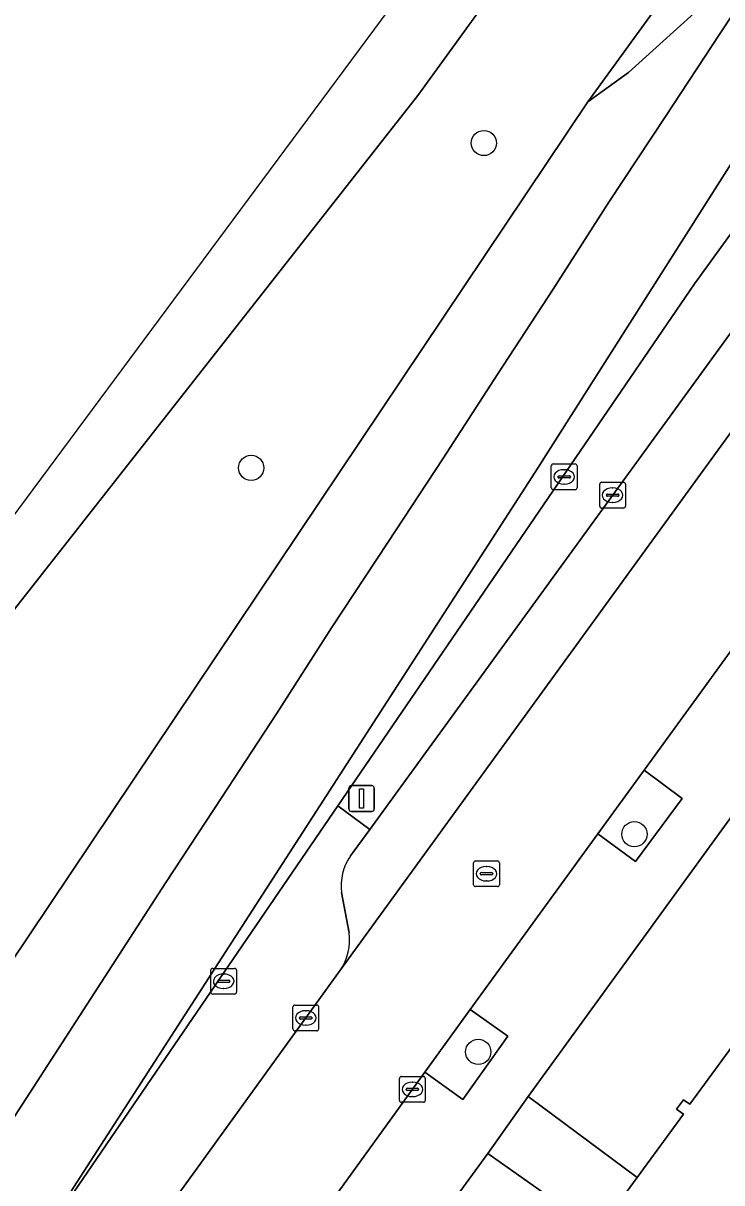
# Model space of a CAD drawing. Extents: x 160102 to 160934, y 382045 to 382923.
# Drawn here: x 160281.79 to 160308.9, y 382406.82 to 382451.79 of the extents above; entities that cross this region are included whole.
import ezdxf

# ---------------------------------------------------------------- set-up
doc = ezdxf.new("R2010")
doc.units = 0
for name, color, linetype in [('IMGEO_Berm_groen', 7, 'Continuous'), ('IMGEO_Boom', 7, 'Continuous'), ('IMGEO_Groenvoorziening', 7, 'Continuous'), ('IMGEO_Haag', 7, 'Continuous'), ('IMGEO_Kolk', 7, 'Continuous'), ('IMGEO_Lichtmast', 7, 'Continuous'), ('IMGEO_Pand', 7, 'Continuous'), ('IMGEO_Parkeervlak_open', 7, 'Continuous'), ('IMGEO_Rijbaan_lokaal_gesloten', 7, 'Continuous'), ('IMGEO_Rijbaan_lokaal_open', 7, 'Continuous'), ('IMGEO_Rioolput', 7, 'Continuous'), ('IMGEO_Voetpad_open', 7, 'Continuous')]:
    doc.layers.add(name, color=color, linetype=linetype)

msp = doc.modelspace()

# ---------------------------------------------------------------- linework, layer by layer
at = {"layer": 'IMGEO_Berm_groen'}
msp.add_lwpolyline([(160303.7, 382448.741), (160308.576, 382455.458), (160303.993, 382458.495), (160297.11, 382448.984), (160266.444, 382409.993), (160274.009, 382404.475)], close=True, dxfattribs=at)
for points in [[(160294.487, 382419.495), (160295.236, 382420.526), (160294.004, 382421.442), (160283.59, 382406.211), (160279.56, 382400.188), (160282.085, 382398.465), (160282.644, 382399.239), (160294.103, 382415.076)], [(160294.434, 382416.51), (160294.148, 382418.076)]]:
    msp.add_lwpolyline(points, dxfattribs=at)
for centre, radius, start, end in [((160296.137, 382418.351), 2.008, 145.2653, 187.8624), ((160292.424, 382416.219), 2.031, 325.7551, 8.2499)]:
    msp.add_arc(centre, radius, start, end, dxfattribs=at)
at = {"layer": 'IMGEO_Boom'}
for centre in [(160299.667, 382447.142), (160290.636, 382434.545), (160305.508, 382420.339), (160299.449, 382411.898)]:
    msp.add_circle(centre, 0.489, dxfattribs=at)
at = {"layer": 'IMGEO_Groenvoorziening'}
for points in [[(160348.458, 382493.72), (160350.205, 382496.123), (160361.434, 382511.566), (160378.783, 382535.426), (160380.751, 382538.133), (160382.565, 382540.628), (160403.031, 382568.775), (160403.351, 382569.215), (160402.251, 382570.369), (160401.769, 382569.723), (160399.985, 382567.333), (160395.724, 382561.753), (160386.921, 382550.786), (160384.016, 382546.8), (160354.986, 382506.975), (160353.792, 382505.333), (160350.149, 382500), (160307.841, 382441.68), (160294.004, 382421.442), (160295.236, 382420.526)], [(160304.095, 382420.356), (160305.552, 382419.276), (160307.365, 382421.721), (160305.885, 382422.819)], [(160312.135, 382415.982), (160311.912, 382416.146), (160312.196, 382416.535), (160312.417, 382416.373), (160314.389, 382419.068), (160310.105, 382422.17), (160301.387, 382410.162), (160305.61, 382407.024), (160307.41, 382409.484), (160307.146, 382409.677), (160307.414, 382410.043), (160307.657, 382409.865), (160309.896, 382412.923)], [(160297.372, 382411.107), (160298.853, 382410.053), (160300.597, 382412.502), (160299.14, 382413.539)], [(160301.968, 382402.051), (160301.746, 382402.213), (160302.04, 382402.614), (160302.264, 382402.451), (160304.093, 382404.95), (160299.818, 382407.964), (160291.277, 382396.257), (160295.513, 382393.253), (160297.193, 382395.55), (160296.98, 382395.706), (160297.32, 382396.17), (160297.544, 382396.006), (160299.756, 382399.029)]]:
    msp.add_lwpolyline(points, close=True, dxfattribs=at)
at = {"layer": 'IMGEO_Haag'}
msp.add_lwpolyline([(160348.458, 382493.72), (160350.205, 382496.123), (160361.434, 382511.566), (160378.783, 382535.426), (160380.751, 382538.133), (160382.565, 382540.628), (160403.031, 382568.775), (160403.351, 382569.215), (160402.251, 382570.369), (160401.769, 382569.723), (160399.985, 382567.333), (160395.724, 382561.753), (160386.921, 382550.786), (160384.016, 382546.8), (160354.986, 382506.975), (160353.792, 382505.333), (160350.149, 382500), (160307.841, 382441.68), (160294.004, 382421.442), (160295.236, 382420.526)], close=True, dxfattribs=at)
at = {"layer": 'IMGEO_Kolk'}
for p, q in [((160302.284, 382433.77), (160302.284, 382434.622)), ((160302.359, 382434.696), (160303.211, 382434.696)), ((160303.285, 382434.622), (160303.285, 382433.77)), ((160302.543, 382434.19), (160302.543, 382434.202)), ((160302.981, 382434.153), (160302.583, 382434.153)), ((160302.586, 382434.239), (160302.984, 382434.239)), ((160302.772, 382434.476), (160302.797, 382434.476)), ((160303.027, 382434.202), (160303.027, 382434.19)), ((160303.211, 382433.696), (160302.359, 382433.696)), ((160302.795, 382433.916), (160302.77, 382433.916)), ((160304.161, 382433.062), (160304.161, 382433.914)), ((160304.236, 382433.988), (160305.088, 382433.988)), ((160304.649, 382433.768), (160304.674, 382433.768)), ((160305.162, 382433.914), (160305.162, 382433.062)), ((160304.42, 382433.482), (160304.42, 382433.494)), ((160304.858, 382433.445), (160304.46, 382433.445)), ((160304.463, 382433.531), (160304.861, 382433.531)), ((160304.904, 382433.494), (160304.904, 382433.482)), ((160305.088, 382432.988), (160304.236, 382432.988)), ((160304.672, 382433.208), (160304.647, 382433.208)), ((160289.069, 382414.212), (160289.069, 382415.064)), ((160289.144, 382415.138), (160289.996, 382415.138)), ((160289.557, 382414.918), (160289.582, 382414.918)), ((160290.07, 382415.064), (160290.07, 382414.212)), ((160289.328, 382414.632), (160289.328, 382414.644)), ((160289.766, 382414.595), (160289.368, 382414.595)), ((160289.371, 382414.681), (160289.769, 382414.681)), ((160289.58, 382414.358), (160289.555, 382414.358)), ((160289.812, 382414.644), (160289.812, 382414.632)), ((160289.996, 382414.138), (160289.144, 382414.138)), ((160292.255, 382412.789), (160292.255, 382413.641)), ((160292.33, 382413.715), (160293.182, 382413.715)), ((160292.743, 382413.495), (160292.768, 382413.495)), ((160293.256, 382413.641), (160293.256, 382412.789)), ((160292.514, 382413.209), (160292.514, 382413.221)), ((160292.952, 382413.172), (160292.554, 382413.172)), ((160292.557, 382413.258), (160292.955, 382413.258)), ((160292.998, 382413.221), (160292.998, 382413.209)), ((160293.182, 382412.715), (160292.33, 382412.715)), ((160292.766, 382412.935), (160292.741, 382412.935)), ((160296.392, 382410.018), (160296.392, 382410.87)), ((160296.467, 382410.944), (160297.319, 382410.944)), ((160297.393, 382410.87), (160297.393, 382410.018)), ((160296.651, 382410.438), (160296.651, 382410.45)), ((160297.089, 382410.401), (160296.691, 382410.401)), ((160296.694, 382410.487), (160297.092, 382410.487)), ((160296.88, 382410.724), (160296.905, 382410.724)), ((160297.135, 382410.45), (160297.135, 382410.438)), ((160297.319, 382409.944), (160296.467, 382409.944)), ((160296.903, 382410.164), (160296.878, 382410.164))]:
    msp.add_line(p, q, dxfattribs=at)
for points in [[(160302.284, 382433.77), (160302.284, 382434.622)], [(160302.359, 382434.696), (160303.211, 382434.696)], [(160303.285, 382434.622), (160303.285, 382433.77)], [(160303.211, 382433.696), (160302.359, 382433.696)], [(160304.161, 382433.062), (160304.161, 382433.914)], [(160304.236, 382433.988), (160305.088, 382433.988)], [(160305.162, 382433.914), (160305.162, 382433.062)], [(160305.088, 382432.988), (160304.236, 382432.988)], [(160289.069, 382414.212), (160289.069, 382415.064)], [(160289.144, 382415.138), (160289.996, 382415.138)], [(160290.07, 382415.064), (160290.07, 382414.212)], [(160289.996, 382414.138), (160289.144, 382414.138)], [(160292.255, 382412.789), (160292.255, 382413.641)], [(160292.33, 382413.715), (160293.182, 382413.715)], [(160293.256, 382413.641), (160293.256, 382412.789)], [(160293.182, 382412.715), (160292.33, 382412.715)], [(160296.392, 382410.018), (160296.392, 382410.87)], [(160296.467, 382410.944), (160297.319, 382410.944)], [(160297.393, 382410.87), (160297.393, 382410.018)], [(160297.319, 382409.944), (160296.467, 382409.944)]]:
    msp.add_lwpolyline(points, dxfattribs=at)
for centre, radius, start, end in [((160302.361, 382434.62), 0.0765, 91.552, 178.448), ((160302.361, 382434.62), 0.0765, 91.552, 178.448), ((160303.209, 382434.62), 0.0765, 1.552, 88.448), ((160303.209, 382434.62), 0.0765, 1.552, 88.448), ((160302.583, 382434.199), 0.0403, 85.8775, 175.7526), ((160302.58, 382434.189), 0.0366, 178.938, 274.7102), ((160302.984, 382434.196), 0.043, 264.8664, 352.4533), ((160302.988, 382434.201), 0.0386, 1.7309, 96.639), ((160302.361, 382433.772), 0.0765, 181.552, 268.448), ((160302.361, 382433.772), 0.0765, 181.552, 268.448), ((160303.209, 382433.772), 0.0765, 271.552, 358.448), ((160303.209, 382433.772), 0.0765, 271.552, 358.448), ((160304.238, 382433.912), 0.0765, 91.552, 178.448), ((160304.238, 382433.912), 0.0765, 91.552, 178.448), ((160305.086, 382433.912), 0.0765, 1.552, 88.448), ((160305.086, 382433.912), 0.0765, 1.552, 88.448), ((160304.46, 382433.491), 0.0403, 85.8775, 175.7526), ((160304.457, 382433.481), 0.0366, 178.938, 274.7102), ((160304.861, 382433.488), 0.043, 264.8664, 352.4533), ((160304.865, 382433.493), 0.0386, 1.7309, 96.639), ((160304.238, 382433.064), 0.0765, 181.552, 268.448), ((160304.238, 382433.064), 0.0765, 181.552, 268.448), ((160305.086, 382433.064), 0.0765, 271.552, 358.448), ((160305.086, 382433.064), 0.0765, 271.552, 358.448), ((160289.146, 382415.062), 0.0765, 91.552, 178.448), ((160289.146, 382415.062), 0.0765, 91.552, 178.448), ((160289.994, 382415.062), 0.0765, 1.552, 88.448), ((160289.994, 382415.062), 0.0765, 1.552, 88.448), ((160289.368, 382414.641), 0.0403, 85.8775, 175.7526), ((160289.365, 382414.631), 0.0366, 178.938, 274.7102), ((160289.769, 382414.638), 0.043, 264.8664, 352.4533), ((160289.773, 382414.643), 0.0386, 1.7309, 96.639), ((160289.146, 382414.214), 0.0765, 181.552, 268.448), ((160289.146, 382414.214), 0.0765, 181.552, 268.448), ((160289.994, 382414.214), 0.0765, 271.552, 358.448), ((160289.994, 382414.214), 0.0765, 271.552, 358.448), ((160292.332, 382413.639), 0.0765, 91.552, 178.448), ((160292.332, 382413.639), 0.0765, 91.552, 178.448), ((160293.18, 382413.639), 0.0765, 1.552, 88.448), ((160293.18, 382413.639), 0.0765, 1.552, 88.448), ((160292.554, 382413.218), 0.0403, 85.8775, 175.7526), ((160292.551, 382413.208), 0.0366, 178.938, 274.7102), ((160292.955, 382413.215), 0.043, 264.8664, 352.4533), ((160292.959, 382413.22), 0.0386, 1.7309, 96.639), ((160292.332, 382412.791), 0.0765, 181.552, 268.448), ((160292.332, 382412.791), 0.0765, 181.552, 268.448), ((160293.18, 382412.791), 0.0765, 271.552, 358.448), ((160293.18, 382412.791), 0.0765, 271.552, 358.448), ((160296.469, 382410.868), 0.0765, 91.552, 178.448), ((160296.469, 382410.868), 0.0765, 91.552, 178.448), ((160297.317, 382410.868), 0.0765, 1.552, 88.448), ((160297.317, 382410.868), 0.0765, 1.552, 88.448), ((160296.691, 382410.447), 0.0403, 85.8775, 175.7526), ((160296.688, 382410.437), 0.0366, 178.938, 274.7102), ((160297.092, 382410.444), 0.043, 264.8664, 352.4533), ((160297.096, 382410.449), 0.0386, 1.7309, 96.639), ((160296.469, 382410.02), 0.0765, 181.552, 268.448), ((160296.469, 382410.02), 0.0765, 181.552, 268.448), ((160297.317, 382410.02), 0.0765, 271.552, 358.448), ((160297.317, 382410.02), 0.0765, 271.552, 358.448)]:
    msp.add_arc(centre, radius, start, end, dxfattribs=at)
for centre, major_axis, ratio, start_param, end_param in [((160302.771, 382434.196), (-0.387, 0.002), 0.722429, 4.712389, 7.853982), ((160302.796, 382434.196), (-0.39, 0.002), 0.717154, 1.570796, 4.712389), ((160304.648, 382433.488), (-0.387, 0.002), 0.722429, 4.712389, 7.853982), ((160304.673, 382433.488), (-0.39, 0.002), 0.717154, 1.570796, 4.712389), ((160289.556, 382414.638), (-0.387, 0.002), 0.722429, 4.712389, 7.853982), ((160289.581, 382414.638), (-0.39, 0.002), 0.717154, 1.570796, 4.712389), ((160292.742, 382413.215), (-0.387, 0.002), 0.722429, 4.712389, 7.853982), ((160292.767, 382413.215), (-0.39, 0.002), 0.717154, 1.570796, 4.712389), ((160296.879, 382410.444), (-0.387, 0.002), 0.722429, 4.712389, 7.853982), ((160296.904, 382410.444), (-0.39, 0.002), 0.717154, 1.570796, 4.712389)]:
    msp.add_ellipse(centre, major_axis=major_axis, ratio=ratio, start_param=start_param, end_param=end_param, dxfattribs=at)
at = {"layer": 'IMGEO_Lichtmast'}
for p, q in [((160294.426, 382421.323), (160294.426, 382422.123)), ((160294.426, 382422.123), (160294.426, 382421.323)), ((160294.526, 382422.223), (160295.316, 382422.223)), ((160295.316, 382422.223), (160294.526, 382422.223)), ((160295.416, 382422.123), (160295.416, 382421.323)), ((160295.416, 382421.323), (160295.416, 382422.123)), ((160295.316, 382421.223), (160294.526, 382421.223)), ((160294.526, 382421.223), (160295.316, 382421.223))]:
    msp.add_line(p, q, dxfattribs=at)
msp.add_lwpolyline([(160294.846, 382422.098), (160294.996, 382422.098), (160294.996, 382421.348), (160294.846, 382421.348), (160294.846, 382422.098)], dxfattribs=at)
for centre, start, end in [((160294.526, 382422.123), 90, 180), ((160294.526, 382422.123), 90, 180), ((160295.316, 382422.123), 0, 90), ((160295.316, 382422.123), 360, 90), ((160294.526, 382421.323), 180, 270), ((160294.526, 382421.323), 180, 270), ((160295.316, 382421.323), 270, 0), ((160295.316, 382421.323), 270, 0)]:
    msp.add_arc(centre, 0.1, start, end, dxfattribs=at)
at = {"layer": 'IMGEO_Pand'}
msp.add_lwpolyline([(160318.049, 382406.957), (160309.896, 382412.923), (160307.657, 382409.865), (160307.414, 382410.043), (160307.146, 382409.677), (160307.41, 382409.484), (160305.61, 382407.024), (160304.093, 382404.95), (160302.264, 382402.451), (160302.04, 382402.614), (160301.746, 382402.213), (160301.968, 382402.051), (160299.756, 382399.029), (160307.89, 382393.076), (160311.897, 382398.552), (160314.189, 382401.682)], close=True, dxfattribs=at)
at = {"layer": 'IMGEO_Parkeervlak_open'}
for points in [[(160294.103, 382415.076), (160350.285, 382492.403), (160348.458, 382493.72), (160295.236, 382420.526), (160294.487, 382419.495)], [(160294.148, 382418.076), (160294.434, 382416.51)]]:
    msp.add_lwpolyline(points, dxfattribs=at)
for centre, radius, start, end in [((160296.137, 382418.351), 2.008, 145.2653, 187.8624), ((160292.424, 382416.219), 2.031, 325.7551, 8.2499)]:
    msp.add_arc(centre, radius, start, end, dxfattribs=at)
at = {"layer": 'IMGEO_Rijbaan_lokaal_gesloten'}
for points in [[(160265.215, 382410.896), (160266.444, 382409.993), (160297.11, 382448.984), (160303.993, 382458.495), (160334.031, 382500), (160373.641, 382555.266), (160389.209, 382576.919), (160398.471, 382590.627), (160403.641, 382598.364), (160407.474, 382604.206), (160406.309, 382605.199), (160356.278, 382533.594)], [(160333.573, 382489.91), (160331.775, 382487.414), (160308.576, 382455.458), (160303.7, 382448.741), (160305.278, 382449.878), (160308.37, 382452.675), (160311.235, 382455.381), (160311.752, 382455.817), (160312.102, 382456.275), (160314.513, 382460.053), (160319.073, 382466.967), (160321.808, 382471.193), (160324.748, 382475.739), (160327.672, 382480.181), (160332.152, 382487.058)], [(160295.936, 382431.648), (160298.071, 382434.902), (160300.208, 382438.188), (160302.353, 382441.473), (160304.519, 382444.85), (160306.716, 382448.165), (160308.824, 382451.376), (160311.752, 382455.817), (160311.235, 382455.381), (160308.37, 382452.675), (160305.278, 382449.878), (160303.7, 382448.741), (160274.009, 382404.475), (160276.738, 382402.368), (160280.935, 382408.595), (160287.326, 382418.47), (160289.488, 382421.75), (160291.614, 382425.014), (160293.76, 382428.341)]]:
    msp.add_lwpolyline(points, close=True, dxfattribs=at)
for points in [[(160417.871, 382596.453), (160400.607, 382574.392), (160381.863, 382549.702), (160349.295, 382505.089), (160332.581, 382482.04), (160323.13, 382467.898), (160316.257, 382457.272), (160313.151, 382452.427), (160309.697, 382447.037), (160301.652, 382434.38), (160279.56, 382400.188)], [(160279.56, 382400.188), (160301.652, 382434.38), (160309.697, 382447.037), (160313.151, 382452.427), (160316.257, 382457.272), (160323.13, 382467.898), (160332.581, 382482.04), (160349.295, 382505.089), (160381.863, 382549.702), (160400.607, 382574.392), (160417.871, 382596.453)], [(160283.59, 382406.211), (160294.004, 382421.442), (160307.841, 382441.68), (160350.149, 382500), (160353.792, 382505.333), (160354.986, 382506.975), (160384.016, 382546.8), (160386.921, 382550.786), (160395.724, 382561.753), (160399.985, 382567.333), (160401.769, 382569.723), (160402.251, 382570.369), (160412.877, 382584.606)], [(160359.615, 382526.075), (160333.573, 382489.91), (160332.152, 382487.058), (160327.672, 382480.181), (160324.748, 382475.739), (160321.808, 382471.193), (160319.073, 382466.967), (160314.513, 382460.053), (160312.102, 382456.275), (160311.752, 382455.817), (160308.824, 382451.376), (160306.716, 382448.165), (160304.519, 382444.85), (160302.353, 382441.473), (160300.208, 382438.188), (160298.071, 382434.902), (160295.936, 382431.648), (160293.76, 382428.341), (160291.614, 382425.014), (160289.488, 382421.75), (160287.326, 382418.47), (160280.935, 382408.595), (160276.738, 382402.368)]]:
    msp.add_lwpolyline(points, dxfattribs=at)
at = {"layer": 'IMGEO_Rijbaan_lokaal_open'}
msp.add_lwpolyline([(160353.587, 382490.022), (160350.285, 382492.403), (160294.103, 382415.076), (160282.644, 382399.239), (160286.754, 382396.408), (160289.282, 382399.909), (160291.056, 382402.365), (160297.372, 382411.107), (160299.14, 382413.539), (160304.095, 382420.356), (160305.885, 382422.819), (160309.224, 382427.412), (160310.991, 382429.844), (160314.157, 382434.207), (160315.915, 382436.632), (160319.987, 382442.247), (160321.768, 382444.703), (160324.87, 382448.973), (160324.923, 382449.066), (160334.935, 382462.721)], dxfattribs=at)
at = {"layer": 'IMGEO_Rioolput'}
for p, q in [((160299.344, 382419.306), (160300.196, 382419.306)), ((160299.269, 382418.38), (160299.269, 382419.232)), ((160299.571, 382418.849), (160299.969, 382418.849)), ((160299.757, 382419.086), (160299.782, 382419.086)), ((160300.27, 382419.232), (160300.27, 382418.38)), ((160299.528, 382418.8), (160299.528, 382418.812)), ((160299.966, 382418.763), (160299.568, 382418.763)), ((160299.78, 382418.526), (160299.755, 382418.526)), ((160300.012, 382418.812), (160300.012, 382418.8)), ((160300.196, 382418.306), (160299.344, 382418.306))]:
    msp.add_line(p, q, dxfattribs=at)
for points in [[(160299.344, 382419.306), (160300.196, 382419.306)], [(160299.269, 382418.38), (160299.269, 382419.232)], [(160300.27, 382419.232), (160300.27, 382418.38)], [(160300.196, 382418.306), (160299.344, 382418.306)]]:
    msp.add_lwpolyline(points, dxfattribs=at)
for centre, radius, start, end in [((160299.346, 382419.23), 0.0765, 91.552, 178.448), ((160299.346, 382419.23), 0.0765, 91.552, 178.448), ((160300.194, 382419.23), 0.0765, 1.552, 88.448), ((160300.194, 382419.23), 0.0765, 1.552, 88.448), ((160299.568, 382418.809), 0.0403, 85.8775, 175.7526), ((160299.973, 382418.811), 0.0386, 1.7309, 96.639), ((160299.346, 382418.382), 0.0765, 181.552, 268.448), ((160299.346, 382418.382), 0.0765, 181.552, 268.448), ((160299.565, 382418.799), 0.0366, 178.938, 274.7102), ((160299.969, 382418.806), 0.043, 264.8664, 352.4533), ((160300.194, 382418.382), 0.0765, 271.552, 358.448), ((160300.194, 382418.382), 0.0765, 271.552, 358.448)]:
    msp.add_arc(centre, radius, start, end, dxfattribs=at)
for centre, major_axis, ratio, start_param, end_param in [((160299.756, 382418.806), (-0.387, 0.002), 0.722429, 4.712389, 7.853982), ((160299.781, 382418.806), (-0.39, 0.002), 0.717154, 1.570796, 4.712389)]:
    msp.add_ellipse(centre, major_axis=major_axis, ratio=ratio, start_param=start_param, end_param=end_param, dxfattribs=at)
at = {"layer": 'IMGEO_Voetpad_open'}
for points in [[(160324.87, 382448.973), (160321.768, 382444.703), (160323.241, 382443.632), (160321.456, 382441.178), (160319.987, 382442.247), (160315.915, 382436.632), (160317.362, 382435.613), (160315.637, 382433.164), (160314.157, 382434.207), (160310.991, 382429.844), (160312.472, 382428.749), (160310.684, 382426.332), (160309.224, 382427.412), (160305.885, 382422.819), (160307.365, 382421.721), (160305.552, 382419.276), (160304.095, 382420.356), (160299.14, 382413.539), (160300.597, 382412.502), (160298.853, 382410.053), (160297.372, 382411.107), (160291.056, 382402.365)], [(160276.49, 382394.271), (160277.133, 382393.503), (160278.042, 382394.289), (160284.277, 382386.902), (160286.52, 382389.88), (160289.787, 382394.218), (160291.277, 382396.257), (160299.818, 382407.964), (160301.387, 382410.162), (160310.105, 382422.17), (160311.684, 382424.258), (160320.164, 382435.884)]]:
    msp.add_lwpolyline(points, dxfattribs=at)
msp.add_lwpolyline([(160299.818, 382407.964), (160304.093, 382404.95), (160305.61, 382407.024), (160301.387, 382410.162)], close=True, dxfattribs=at)

doc.saveas('drawing.dxf')
